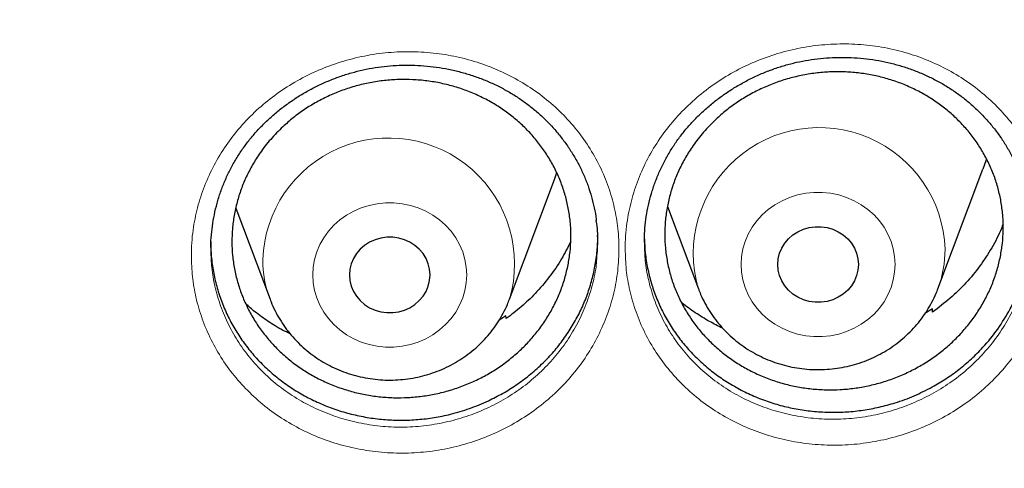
# Model space of a CAD drawing. Header units: millimetres. Extents: x 8 to 778, y 12 to 1829.
# Tile 258 of 334: x 384.12 to 393.88, y 1671.91 to 1676.36. Entities that reach past the tile are written whole.
import ezdxf

# ---------------------------------------------------------------- set-up
doc = ezdxf.new("R2010")
doc.units = ezdxf.units.MM

msp = doc.modelspace()

# ---------------------------------------------------------------- linework, layer by layer
at = {"color": 7, "linetype": 'Continuous', "lineweight": 30}
for p, q in [((389.4223, 1674.7719), (389.4463, 1674.8403)), ((393.2253, 1673.6875), (393.6723, 1674.8758)), ((388.9753, 1673.5837), (389.4223, 1674.7719)), ((386.2591, 1674.4874), (386.5991, 1673.5837)), ((390.5421, 1674.5037), (390.8491, 1673.6875)), ((390.313, 1674.1636), (390.3122, 1674.1521)), ((390.3122, 1674.1521), (390.3133, 1674.133)), ((386.0117, 1674.0988), (386.0108, 1674.0848)), ((386.0108, 1674.0848), (386.012, 1674.0625)), ((393.1711, 1673.4884), (393.0972, 1673.4413)), ((393.1727, 1673.4571), (393.1711, 1673.4884)), ((388.9403, 1673.4184), (388.8708, 1673.3732)), ((388.9425, 1673.3921), (388.9403, 1673.4184))]:
    msp.add_line(p, q, dxfattribs=at)
at = {"color": 7, "linetype": 'Continuous', "lineweight": 30, "flags": 128}
for points in [[(393.7069, 1674.9784), (393.701, 1674.9589), (393.6723, 1674.8758)], [(392.4372, 1673.929), (392.4327, 1673.8731), (392.4194, 1673.8184), (392.3976, 1673.7662), (392.3677, 1673.7176), (392.3304, 1673.6738), (392.2866, 1673.6356), (392.2372, 1673.604), (392.1833, 1673.5797), (392.1262, 1673.5632), (392.0671, 1673.5548), (392.0073, 1673.5548), (391.9482, 1673.5632), (391.8911, 1673.5797), (391.8372, 1673.604), (391.7878, 1673.6356), (391.744, 1673.6738), (391.7067, 1673.7176), (391.6768, 1673.7662), (391.655, 1673.8184), (391.6417, 1673.8731), (391.6372, 1673.929), (391.6417, 1673.985), (391.655, 1674.0396), (391.6768, 1674.0919), (391.7067, 1674.1404), (391.744, 1674.1843), (391.7878, 1674.2224), (391.8372, 1674.254), (391.8911, 1674.2784), (391.9482, 1674.2949), (392.0073, 1674.3033), (392.0671, 1674.3033), (392.1262, 1674.2949), (392.1833, 1674.2784), (392.2372, 1674.254), (392.2866, 1674.2224), (392.3304, 1674.1843), (392.3677, 1674.1404), (392.3976, 1674.0919), (392.4194, 1674.0396), (392.4327, 1673.985), (392.4372, 1673.929)], [(387.3872, 1673.8252), (387.3917, 1673.7693), (387.405, 1673.7146), (387.4268, 1673.6624), (387.4567, 1673.6138), (387.494, 1673.5699), (387.5378, 1673.5318), (387.5872, 1673.5002), (387.6411, 1673.4759), (387.6982, 1673.4593), (387.7573, 1673.451), (387.8171, 1673.451), (387.8762, 1673.4593), (387.9333, 1673.4759), (387.9872, 1673.5002), (388.0366, 1673.5318), (388.0804, 1673.5699), (388.1177, 1673.6138), (388.1476, 1673.6624), (388.1694, 1673.7146), (388.1827, 1673.7693), (388.1872, 1673.8252), (388.1827, 1673.8811), (388.1694, 1673.9358), (388.1476, 1673.988), (388.1177, 1674.0366), (388.0804, 1674.0805), (388.0366, 1674.1186), (387.9872, 1674.1502), (387.9333, 1674.1745), (387.8762, 1674.1911), (387.8171, 1674.1994), (387.7573, 1674.1994), (387.6982, 1674.1911), (387.6411, 1674.1745), (387.5872, 1674.1502), (387.5378, 1674.1186), (387.494, 1674.0805), (387.4567, 1674.0366), (387.4268, 1673.988), (387.405, 1673.9358), (387.3917, 1673.8811), (387.3872, 1673.8252)]]:
    msp.add_lwpolyline(points, dxfattribs=at)
at = {"color": 8, "linetype": 'Continuous', "lineweight": 0, "flags": 128}
for points in [[(392.8009, 1673.929), (392.7964, 1673.8516), (392.783, 1673.775), (392.7609, 1673.7003), (392.7303, 1673.6282), (392.6915, 1673.5597), (392.6451, 1673.4954), (392.5916, 1673.4363), (392.5316, 1673.383), (392.4658, 1673.336), (392.3949, 1673.296), (392.3199, 1673.2635), (392.2415, 1673.2387), (392.1608, 1673.222), (392.0786, 1673.2136), (391.9959, 1673.2136), (391.9137, 1673.222), (391.8329, 1673.2387), (391.7546, 1673.2635), (391.6795, 1673.296), (391.6087, 1673.336), (391.5428, 1673.383), (391.4828, 1673.4363), (391.4293, 1673.4954), (391.3829, 1673.5597), (391.3441, 1673.6282), (391.3135, 1673.7003), (391.2914, 1673.775), (391.278, 1673.8516), (391.2736, 1673.929), (391.278, 1674.0065), (391.2914, 1674.083), (391.3135, 1674.1578), (391.3441, 1674.2299), (391.3829, 1674.2984), (391.4293, 1674.3626), (391.4828, 1674.4217), (391.5428, 1674.4751), (391.6087, 1674.522), (391.6795, 1674.562), (391.7546, 1674.5946), (391.8329, 1674.6194), (391.9137, 1674.636), (391.9959, 1674.6444), (392.0786, 1674.6444), (392.1608, 1674.636), (392.2415, 1674.6194), (392.3199, 1674.5946), (392.3949, 1674.562), (392.4658, 1674.522), (392.5316, 1674.4751), (392.5916, 1674.4217), (392.6451, 1674.3626), (392.6915, 1674.2984), (392.7303, 1674.2299), (392.7609, 1674.1578), (392.783, 1674.083), (392.7964, 1674.0065), (392.8009, 1673.929)], [(387.0236, 1673.8252), (387.028, 1673.7477), (387.0414, 1673.6712), (387.0635, 1673.5964), (387.0941, 1673.5244), (387.1329, 1673.4558), (387.1793, 1673.3916), (387.2328, 1673.3325), (387.2928, 1673.2791), (387.3587, 1673.2322), (387.4295, 1673.1922), (387.5046, 1673.1596), (387.5829, 1673.1349), (387.6637, 1673.1182), (387.7459, 1673.1098), (387.8286, 1673.1098), (387.9108, 1673.1182), (387.9915, 1673.1349), (388.0699, 1673.1596), (388.1449, 1673.1922), (388.2158, 1673.2322), (388.2816, 1673.2791), (388.3416, 1673.3325), (388.3951, 1673.3916), (388.4415, 1673.4558), (388.4803, 1673.5244), (388.5109, 1673.5964), (388.533, 1673.6712), (388.5464, 1673.7477), (388.5509, 1673.8252), (388.5464, 1673.9027), (388.533, 1673.9792), (388.5109, 1674.054), (388.4803, 1674.126), (388.4415, 1674.1946), (388.3951, 1674.2588), (388.3416, 1674.3179), (388.2816, 1674.3712), (388.2158, 1674.4182), (388.1449, 1674.4582), (388.0699, 1674.4908), (387.9915, 1674.5155), (387.9108, 1674.5322), (387.8286, 1674.5406), (387.7459, 1674.5406), (387.6637, 1674.5322), (387.5829, 1674.5155), (387.5046, 1674.4908), (387.4295, 1674.4582), (387.3587, 1674.4182), (387.2928, 1674.3712), (387.2328, 1674.3179), (387.1793, 1674.2588), (387.1329, 1674.1946), (387.0941, 1674.126), (387.0635, 1674.054), (387.0414, 1673.9792), (387.028, 1673.9027), (387.0236, 1673.8252)]]:
    msp.add_lwpolyline(points, dxfattribs=at)
at = {"color": 8, "linetype": 'Continuous', "lineweight": 0}
for centre, radius, start, end in [((392.0483, 1674.0381), 1.2495, 1.96681, 196.21332), ((387.7761, 1673.9343), 1.2495, 343.79184, 178.03298), ((392.1788, 1674.0819), 1.1183, 339.32799, 359.95333), ((387.6456, 1673.9781), 1.1183, 180.04671, 200.68368)]:
    msp.add_arc(centre, radius, start, end, dxfattribs=at)
for points, knots in [([(374.4372, 1706.3241), (373.9406, 1706.3182), (372.9475, 1706.3064), (371.4606, 1706.2107), (369.9795, 1706.0582), (368.5071, 1705.8436), (367.0548, 1705.5704), (365.6252, 1705.2401), (364.2206, 1704.8544), (362.8351, 1704.4122), (361.463, 1703.9113), (360.1073, 1703.3514), (358.7712, 1702.7324), (357.4655, 1702.0589), (356.1925, 1701.3322), (354.9622, 1700.5583), (353.7762, 1699.7398), (352.6359, 1698.8792), (351.5362, 1697.9733), (350.4729, 1697.0178), (349.4488, 1696.0138), (348.4669, 1694.9623), (347.5352, 1693.8712), (346.6556, 1692.7428), (345.8346, 1691.5861), (345.0727, 1690.4041), (344.3702, 1689.1996), (343.7238, 1687.9678), (343.1311, 1686.7033), (342.5945, 1685.408), (342.1162, 1684.084), (341.7005, 1682.7415), (341.3481, 1681.3831), (341.0614, 1680.0197), (340.8397, 1678.6541), (340.6819, 1677.2891), (340.5872, 1675.919), (340.5554, 1674.538), (340.5879, 1673.1486), (340.6862, 1671.7536), (340.8497, 1670.3641), (341.0782, 1668.9826), (341.3694, 1667.6201), (341.7215, 1666.2788), (342.1326, 1664.9611), (342.6039, 1663.6612), (343.1379, 1662.3739), (343.7346, 1661.102), (344.3944, 1659.8485), (345.1123, 1658.6234), (345.8868, 1657.4291), (346.7117, 1656.2749), (347.5841, 1655.1621), (348.5014, 1654.0923), (349.467, 1653.0606), (350.4854, 1652.0629), (351.5556, 1651.1021), (352.6764, 1650.1809), (353.8393, 1649.3068), (355.042, 1648.4816), (356.2749, 1647.7113), (357.5348, 1646.9965), (358.8186, 1646.3374), (360.1316, 1645.7309), (361.4794, 1645.1749), (362.86, 1644.6714), (364.2712, 1644.2228), (365.7022, 1643.8327), (367.15, 1643.5021), (368.6032, 1643.2331), (370.0587, 1643.0251), (371.5137, 1642.8771), (372.9741, 1642.7882), (374.4461, 1642.7584), (375.9269, 1642.7889), (377.4138, 1642.8811), (378.8949, 1643.0345), (380.3673, 1643.2488), (381.8197, 1643.5221), (383.2493, 1643.8525), (384.6538, 1644.2381), (386.0393, 1644.6803), (387.4114, 1645.1813), (388.7671, 1645.7412), (390.1032, 1646.3601), (391.409, 1647.0336), (392.6819, 1647.7603), (393.9122, 1648.5342), (395.0982, 1649.3527), (396.2386, 1650.2133), (397.3382, 1651.1193), (398.4016, 1652.0747), (399.4257, 1653.0787), (400.4076, 1654.1303), (401.3392, 1655.2213), (402.2189, 1656.3497), (403.0399, 1657.5064), (403.8017, 1658.6885), (404.5043, 1659.8929), (405.1507, 1661.1248), (405.7434, 1662.3892), (406.28, 1663.6845), (406.7582, 1665.0086), (407.1739, 1666.3511), (407.5263, 1667.7094), (407.813, 1669.0728), (408.0348, 1670.4384), (408.1925, 1671.8034), (408.2873, 1673.1736), (408.3191, 1674.5546), (408.2865, 1675.9439), (408.1883, 1677.3389), (408.0247, 1678.7284), (407.7963, 1680.1099), (407.505, 1681.4725), (407.1529, 1682.8137), (406.7418, 1684.1315), (406.2705, 1685.4313), (405.7366, 1686.7187), (405.1398, 1687.9906), (404.48, 1689.2441), (403.7622, 1690.4691), (402.9876, 1691.6634), (402.1627, 1692.8177), (401.2903, 1693.9304), (400.3731, 1695.0003), (399.4074, 1696.032), (398.389, 1697.0296), (397.3189, 1697.9904), (396.198, 1698.9116), (395.0351, 1699.7857), (393.8324, 1700.611), (392.5995, 1701.3812), (391.3396, 1702.096), (390.0558, 1702.7551), (388.7428, 1703.3616), (387.395, 1703.9176), (386.0144, 1704.4211), (384.6032, 1704.8698), (383.1723, 1705.2598), (381.7244, 1705.5904), (380.2712, 1705.8593), (378.8157, 1706.0676), (377.3607, 1706.2147), (375.9003, 1706.307), (374.9249, 1706.3184), (374.4372, 1706.3241)], [0, 0, 0, 0, 0.007, 0.014, 0.021, 0.028, 0.035, 0.041875, 0.04875, 0.055625, 0.0625, 0.0695, 0.0765, 0.0835, 0.0905, 0.0975, 0.104375, 0.11125, 0.118125, 0.125, 0.132, 0.139, 0.146, 0.153, 0.16, 0.166875, 0.17375, 0.180625, 0.1875, 0.1945, 0.2015, 0.2085, 0.2155, 0.2225, 0.229375, 0.23625, 0.243125, 0.25, 0.257, 0.264, 0.271, 0.278, 0.285, 0.291875, 0.29875, 0.305625, 0.3125, 0.3195, 0.3265, 0.3335, 0.3405, 0.3475, 0.354375, 0.36125, 0.368125, 0.375, 0.382, 0.389, 0.396, 0.403, 0.41, 0.416875, 0.42375, 0.430625, 0.4375, 0.4445, 0.4515, 0.4585, 0.4655, 0.4725, 0.479375, 0.48625, 0.493125, 0.5, 0.507, 0.514, 0.521, 0.528, 0.535, 0.541875, 0.54875, 0.555625, 0.5625, 0.5695, 0.5765, 0.5835, 0.5905, 0.5975, 0.604375, 0.61125, 0.618125, 0.625, 0.632, 0.639, 0.646, 0.653, 0.66, 0.666875, 0.67375, 0.680625, 0.6875, 0.6945, 0.7015, 0.7085, 0.7155, 0.7225, 0.729375, 0.73625, 0.743125, 0.75, 0.757, 0.764, 0.771, 0.778, 0.785, 0.791875, 0.79875, 0.805625, 0.8125, 0.8195, 0.8265, 0.8335, 0.8405, 0.8475, 0.854375, 0.86125, 0.868125, 0.875, 0.882, 0.889, 0.896, 0.903, 0.91, 0.916875, 0.92375, 0.930625, 0.9375, 0.9445, 0.9515, 0.9585, 0.9655, 0.9725, 0.979375, 0.98625, 0.993125, 1, 1, 1, 1]), ([(390.1227, 1674.0831), (390.1235, 1674.1259), (390.1253, 1674.2117), (390.1423, 1674.3714), (390.1799, 1674.5611), (390.2498, 1674.7765), (390.3444, 1674.9838), (390.4636, 1675.18), (390.6047, 1675.363), (390.7664, 1675.5309), (390.9471, 1675.6808), (391.1442, 1675.8113), (391.3549, 1675.9207), (391.5769, 1676.0068), (391.8069, 1676.0697), (392.0426, 1676.1083), (392.2811, 1676.1213), (392.5193, 1676.1094), (392.7542, 1676.0728), (392.9828, 1676.0109), (393.2021, 1675.9251), (393.4091, 1675.8169), (393.6008, 1675.687), (393.7752, 1675.5378), (393.9305, 1675.3709), (394.0641, 1675.1879), (394.175, 1674.9916), (394.2599, 1674.7887), (394.3189, 1674.5823), (394.3545, 1674.3709), (394.3652, 1674.1519), (394.3496, 1673.9283), (394.3078, 1673.707), (394.2393, 1673.491), (394.1457, 1673.2829), (394.0285, 1673.0852), (393.8881, 1672.9008), (393.727, 1672.7319), (393.5475, 1672.5805), (393.3513, 1672.449), (393.1415, 1672.3386), (392.9204, 1672.2504), (392.6904, 1672.1864), (392.4548, 1672.1467), (392.2164, 1672.1315), (391.9782, 1672.1422), (391.7432, 1672.1777), (391.5145, 1672.2375), (391.2952, 1672.3218), (391.0877, 1672.4287), (390.8947, 1672.5567), (390.719, 1672.7052), (390.5625, 1672.8714), (390.4268, 1673.0532), (390.3148, 1673.2491), (390.2268, 1673.4558), (390.1659, 1673.6658), (390.1292, 1673.8757), (390.1249, 1674.0139), (390.1227, 1674.0831)], [0, 0, 0, 0, 0.010281, 0.020562, 0.038404, 0.056304, 0.074147, 0.091985, 0.109879, 0.127718, 0.1456, 0.16354, 0.181422, 0.199272, 0.217178, 0.235027, 0.252924, 0.270877, 0.288774, 0.306718, 0.324719, 0.342663, 0.360529, 0.378451, 0.396317, 0.414196, 0.432132, 0.45001, 0.466805, 0.4836, 0.501441, 0.51934, 0.537182, 0.555053, 0.572982, 0.590856, 0.608745, 0.626693, 0.644584, 0.66244, 0.680353, 0.698208, 0.716081, 0.734011, 0.751885, 0.769783, 0.787739, 0.805637, 0.823529, 0.841478, 0.85937, 0.87726, 0.895208, 0.913099, 0.930987, 0.948932, 0.966822, 0.983411, 1, 1, 1, 1]), ([(385.8184, 1674.0158), (385.8193, 1674.0586), (385.821, 1674.1442), (385.8381, 1674.3037), (385.8757, 1674.4931), (385.9455, 1674.7081), (386.0402, 1674.9153), (386.1595, 1675.1113), (386.3011, 1675.2943), (386.4632, 1675.4616), (386.6443, 1675.6105), (386.8412, 1675.7399), (387.052, 1675.8483), (387.2744, 1675.9334), (387.5051, 1675.9951), (387.7414, 1676.0326), (387.9805, 1676.0444), (388.2192, 1676.031), (388.4544, 1675.993), (388.683, 1675.9298), (388.9021, 1675.8429), (389.1091, 1675.7337), (389.3007, 1675.6028), (389.4751, 1675.4527), (389.6305, 1675.285), (389.7641, 1675.1013), (389.875, 1674.9044), (389.96, 1674.7008), (390.019, 1674.4937), (390.0547, 1674.2819), (390.0653, 1674.0627), (390.0496, 1673.8392), (390.0077, 1673.6182), (389.9391, 1673.4027), (389.8455, 1673.1953), (389.7283, 1672.9982), (389.5879, 1672.8145), (389.4267, 1672.6462), (389.247, 1672.4956), (389.0507, 1672.3652), (388.8408, 1672.2557), (388.6194, 1672.1685), (388.389, 1672.1055), (388.1527, 1672.0668), (387.9138, 1672.0528), (387.6753, 1672.0647), (387.4402, 1672.1015), (387.2113, 1672.1625), (386.9919, 1672.248), (386.7843, 1672.3559), (386.5911, 1672.485), (386.4152, 1672.6344), (386.2585, 1672.8015), (386.1228, 1672.9842), (386.0108, 1673.1805), (385.9228, 1673.3875), (385.8619, 1673.5978), (385.8251, 1673.808), (385.8206, 1673.9465), (385.8184, 1674.0158)], [0, 0, 0, 0, 0.010259, 0.020518, 0.038352, 0.056243, 0.074077, 0.091965, 0.10991, 0.127798, 0.145651, 0.16356, 0.181413, 0.199294, 0.217232, 0.235113, 0.25303, 0.271005, 0.288923, 0.306835, 0.324806, 0.342719, 0.360575, 0.378488, 0.396344, 0.414218, 0.432149, 0.450023, 0.466851, 0.483679, 0.501511, 0.5194, 0.537233, 0.555081, 0.572987, 0.590836, 0.608728, 0.626677, 0.644569, 0.662415, 0.680316, 0.698161, 0.716067, 0.73403, 0.751937, 0.769825, 0.78777, 0.805658, 0.823545, 0.841489, 0.859376, 0.877272, 0.895226, 0.913122, 0.930986, 0.948906, 0.966771, 0.983386, 1, 1, 1, 1]), ([(390.3133, 1674.133), (390.3151, 1674.0769), (390.319, 1673.9582), (390.3514, 1673.7747), (390.4064, 1673.5847), (390.4861, 1673.3976), (390.5876, 1673.2206), (390.7104, 1673.0562), (390.852, 1672.9062), (391.0109, 1672.7722), (391.1856, 1672.6567), (391.3733, 1672.5604), (391.5718, 1672.4845), (391.7788, 1672.4308), (391.9914, 1672.3992), (392.2069, 1672.39), (392.4226, 1672.4041), (392.6358, 1672.4406), (392.8439, 1672.4989), (393.044, 1672.5792), (393.2339, 1672.6795), (393.4114, 1672.7988), (393.5738, 1672.9362), (393.7196, 1673.0893), (393.8467, 1673.2564), (393.9526, 1673.4356), (394.038, 1673.6241), (394.0978, 1673.8199), (394.129, 1673.9554), (394.1337, 1674.025), (394.1339, 1674.0273)], [0, 0, 0, 0, 0.031049, 0.065615, 0.102933, 0.140368, 0.177681, 0.21498, 0.252397, 0.289695, 0.327004, 0.364433, 0.401741, 0.439064, 0.476505, 0.513826, 0.551098, 0.588487, 0.625757, 0.662988, 0.700337, 0.737567, 0.77487, 0.812291, 0.849589, 0.886864, 0.924255, 0.961525, 0.99873, 1, 1, 1, 1]), ([(386.012, 1674.0625), (386.0139, 1674.0073), (386.0178, 1673.8895), (386.0503, 1673.7066), (386.1054, 1673.5163), (386.1851, 1673.3289), (386.2866, 1673.1513), (386.4094, 1672.9863), (386.5511, 1672.8354), (386.7102, 1672.7005), (386.885, 1672.584), (387.0729, 1672.4866), (387.2715, 1672.4096), (387.4786, 1672.3547), (387.6914, 1672.3218), (387.9072, 1672.3113), (388.1234, 1672.3243), (388.3373, 1672.3597), (388.5458, 1672.417), (388.7462, 1672.4963), (388.9362, 1672.5957), (389.1139, 1672.7141), (389.2765, 1672.8506), (389.4223, 1673.0032), (389.5494, 1673.1696), (389.6554, 1673.3481), (389.7407, 1673.536), (389.8006, 1673.7313), (389.8319, 1673.8669), (389.8367, 1673.9368), (389.8368, 1673.9395)], [0, 0, 0, 0, 0.030512, 0.065156, 0.102464, 0.13989, 0.177195, 0.214495, 0.251914, 0.289213, 0.326534, 0.363973, 0.401293, 0.438613, 0.476052, 0.513371, 0.550729, 0.588206, 0.625563, 0.662797, 0.70015, 0.737385, 0.774707, 0.812147, 0.849468, 0.886711, 0.924071, 0.961311, 0.99851, 1, 1, 1, 1])]:
    msp.add_open_spline(points, degree=3, knots=knots, dxfattribs=at)
at = {"color": 7, "linetype": 'Continuous', "lineweight": 30}
for points, knots in [([(339.5859, 1677.2304), (339.5836, 1677.1956), (339.5788, 1677.125), (339.5727, 1677.0081), (339.5658, 1676.8831), (339.5579, 1676.7517), (339.5498, 1676.6108), (339.5418, 1676.4596), (339.5333, 1676.2809), (339.5247, 1676.0723), (339.5167, 1675.8315), (339.5093, 1675.5424), (339.5041, 1675.2007), (339.5031, 1674.802), (339.5077, 1674.3744), (339.5201, 1673.8864), (339.5431, 1673.3443), (339.579, 1672.7586), (339.6264, 1672.1709), (339.6848, 1671.5855), (339.7541, 1671.0025), (339.8481, 1670.3217), (339.9742, 1669.545), (340.1409, 1668.6748), (340.2932, 1667.9859), (340.4166, 1667.4752), (340.5016, 1667.1398), (340.5889, 1666.8105), (340.676, 1666.4958), (340.7599, 1666.2041), (340.8388, 1665.939), (340.912, 1665.7002), (340.979, 1665.4876), (341.0391, 1665.3011), (341.0919, 1665.1405), (341.1369, 1665.0057), (341.172, 1664.9019), (341.1993, 1664.8221), (341.2229, 1664.7536), (341.2492, 1664.678), (341.2804, 1664.5887), (341.3172, 1664.4849), (341.3634, 1664.3556), (341.4205, 1664.1986), (341.4898, 1664.0114), (341.5689, 1663.8022), (341.6582, 1663.571), (341.7583, 1663.3182), (341.8678, 1663.049), (341.9836, 1662.7717), (342.1454, 1662.3945), (342.3553, 1661.9244), (342.6181, 1661.3658), (342.9175, 1660.76), (343.2562, 1660.1111), (343.6371, 1659.4234), (344.0288, 1658.7547), (344.4699, 1658.041), (344.9682, 1657.2809), (345.5301, 1656.4771), (346.1168, 1655.6887), (346.6534, 1655.0106), (347.1343, 1654.4323), (347.5564, 1653.9439), (348.0014, 1653.4489), (348.4702, 1652.9482), (348.929, 1652.4781), (349.3743, 1652.0389), (349.8027, 1651.631), (350.2479, 1651.222), (350.7095, 1650.813), (351.1239, 1650.4591), (351.4782, 1650.1656), (351.7603, 1649.9371), (352.0239, 1649.728), (352.2685, 1649.5376), (352.4936, 1649.3654), (352.7057, 1649.2059), (352.9027, 1649.0599), (353.0824, 1648.9287), (353.2185, 1648.8305), (353.314, 1648.7622), (353.3725, 1648.7206), (353.4223, 1648.6853), (353.4786, 1648.6455), (353.5541, 1648.5924), (353.6543, 1648.5224), (353.7768, 1648.4375), (353.9218, 1648.338), (354.0897, 1648.2241), (354.3688, 1648.0373), (354.7571, 1647.7838), (355.2531, 1647.4715), (355.763, 1647.1622), (356.2865, 1646.8566), (356.8238, 1646.5553), (357.4084, 1646.2406), (358.0429, 1645.9146), (358.729, 1645.5803), (359.4281, 1645.2582), (360.1693, 1644.9357), (360.9463, 1644.6188), (361.7577, 1644.3108), (362.565, 1644.0262), (363.3673, 1643.7645), (364.1592, 1643.5261), (364.9399, 1643.3099), (365.7097, 1643.1147), (366.4766, 1642.9376), (367.3205, 1642.7614), (368.2456, 1642.5916), (369.2527, 1642.4351), (370.2642, 1642.3062), (371.2793, 1642.205), (372.297, 1642.1318), (373.3165, 1642.0866), (374.3371, 1642.0696), (375.3577, 1642.081), (376.3775, 1642.1207), (377.3957, 1642.1885), (378.4113, 1642.2842), (379.4242, 1642.4077), (380.435, 1642.5592), (381.4378, 1642.7379), (382.4326, 1642.9434), (383.4187, 1643.1753), (384.4017, 1643.4353), (385.3104, 1643.7027), (386.1468, 1643.9718), (386.9158, 1644.2383), (387.6902, 1644.5265), (388.4766, 1644.8402), (389.2742, 1645.1807), (390.0821, 1645.5493), (390.8944, 1645.9448), (391.7101, 1646.368), (392.3714, 1646.7332), (392.8743, 1647.0234), (393.2126, 1647.2238), (393.5299, 1647.4164), (393.8253, 1647.5998), (394.0978, 1647.7726), (394.3478, 1647.9343), (394.5761, 1648.0845), (394.7845, 1648.2239), (394.9683, 1648.3487), (395.129, 1648.4591), (395.267, 1648.555), (395.3863, 1648.6387), (395.4817, 1648.7062), (395.5637, 1648.7645), (395.645, 1648.8227), (395.7417, 1648.8924), (395.8558, 1648.9752), (395.9872, 1649.0715), (396.1361, 1649.1817), (396.2989, 1649.3036), (396.4713, 1649.4345), (396.6494, 1649.5714), (396.8317, 1649.7134), (397.089, 1649.9168), (397.425, 1650.1884), (397.842, 1650.5361), (398.2741, 1650.9087), (398.7203, 1651.3069), (399.1794, 1651.7319), (399.6023, 1652.1386), (399.9872, 1652.5214), (400.327, 1652.8694), (400.6577, 1653.2181), (400.9727, 1653.5598), (401.2708, 1653.8923), (401.5683, 1654.2328), (401.8633, 1654.5798), (402.1539, 1654.9317), (402.4242, 1655.268), (402.6763, 1655.5898), (402.9107, 1655.8966), (403.1277, 1656.1875), (403.3265, 1656.4598), (403.5136, 1656.7214), (403.6997, 1656.987), (403.8947, 1657.2714), (404.1024, 1657.5814), (404.3217, 1657.9173), (404.5517, 1658.2795), (404.7916, 1658.6688), (405.0401, 1659.0857), (405.2766, 1659.4965), (405.4997, 1659.8975), (405.7086, 1660.2851), (405.9178, 1660.6866), (406.1211, 1661.0908), (406.3199, 1661.5004), (406.5101, 1661.9069), (406.6909, 1662.3085), (406.8561, 1662.6889), (407.0064, 1663.0477), (407.1429, 1663.3845), (407.2662, 1663.699), (407.3771, 1663.9908), (407.4624, 1664.2217), (407.5245, 1664.3933), (407.5651, 1664.507), (407.5988, 1664.6025), (407.6257, 1664.6794), (407.6471, 1664.7409), (407.6684, 1664.8027), (407.6945, 1664.8788), (407.7289, 1664.9801), (407.7707, 1665.1049), (407.8278, 1665.2777), (407.8986, 1665.497), (407.9811, 1665.7602), (408.0661, 1666.0401), (408.1529, 1666.3361), (408.2448, 1666.6615), (408.341, 1667.0175), (408.4408, 1667.4059), (408.5402, 1667.8148), (408.6384, 1668.2443), (408.7345, 1668.6947), (408.8278, 1669.1659), (408.9168, 1669.6563), (409.0116, 1670.231), (409.1047, 1670.8759), (409.1896, 1671.5786), (409.2564, 1672.2588), (409.3066, 1672.9162), (409.3416, 1673.5504), (409.3629, 1674.161), (409.3708, 1674.6768), (409.3708, 1675.1023), (409.367, 1675.4428), (409.3597, 1675.7696), (409.3498, 1676.078), (409.3384, 1676.361), (409.3263, 1676.6159), (409.3139, 1676.8434), (409.3017, 1677.045), (409.2927, 1677.1717), (409.2885, 1677.2304)], [0, 0, 0, 0, 0.000951, 0.00193, 0.003036, 0.004253, 0.00557, 0.006974, 0.008466, 0.010552, 0.012788, 0.015174, 0.018604, 0.022304, 0.026272, 0.03051, 0.035893, 0.041374, 0.046842, 0.052297, 0.05774, 0.063171, 0.071403, 0.079606, 0.08778, 0.090983, 0.094182, 0.097376, 0.100428, 0.103231, 0.105785, 0.10809, 0.110147, 0.111955, 0.113514, 0.114824, 0.115886, 0.116546, 0.117156, 0.117891, 0.118757, 0.119771, 0.120935, 0.122551, 0.124388, 0.126447, 0.128728, 0.13123, 0.133951, 0.136743, 0.139515, 0.145262, 0.150923, 0.1565, 0.163835, 0.171017, 0.178053, 0.185051, 0.193962, 0.202877, 0.211797, 0.220722, 0.226386, 0.232222, 0.238234, 0.244421, 0.250785, 0.255992, 0.261311, 0.266742, 0.272285, 0.27791, 0.281398, 0.284647, 0.287656, 0.290428, 0.29296, 0.295254, 0.297539, 0.299525, 0.301212, 0.302031, 0.302668, 0.303134, 0.303663, 0.304513, 0.305603, 0.306932, 0.308499, 0.310306, 0.312352, 0.317473, 0.322688, 0.327986, 0.333366, 0.338829, 0.344373, 0.351014, 0.357768, 0.364616, 0.371408, 0.379162, 0.386804, 0.394332, 0.401748, 0.409052, 0.416116, 0.423071, 0.429942, 0.436807, 0.445722, 0.454637, 0.463552, 0.472466, 0.481381, 0.490295, 0.49921, 0.508124, 0.517039, 0.525953, 0.534868, 0.543782, 0.552714, 0.561687, 0.570523, 0.5794, 0.588318, 0.597277, 0.604345, 0.611477, 0.618749, 0.626162, 0.633856, 0.641697, 0.649684, 0.657818, 0.6661, 0.66977, 0.673275, 0.676573, 0.679664, 0.682548, 0.68518, 0.687613, 0.689846, 0.691879, 0.693552, 0.69506, 0.696371, 0.697452, 0.698185, 0.699064, 0.700127, 0.701375, 0.702837, 0.704492, 0.706336, 0.708286, 0.710294, 0.712359, 0.714483, 0.719094, 0.723957, 0.729073, 0.73444, 0.74006, 0.745932, 0.750271, 0.754723, 0.75908, 0.763275, 0.767308, 0.77118, 0.775537, 0.779669, 0.783578, 0.787262, 0.79079, 0.794084, 0.797145, 0.799974, 0.80285, 0.805987, 0.809384, 0.813035, 0.816945, 0.821115, 0.825545, 0.830235, 0.834102, 0.838129, 0.842317, 0.846532, 0.850561, 0.854837, 0.85888, 0.862688, 0.866263, 0.869604, 0.872711, 0.875584, 0.878223, 0.879511, 0.880626, 0.881559, 0.88231, 0.882879, 0.883358, 0.884118, 0.885104, 0.886317, 0.887757, 0.890141, 0.892693, 0.895393, 0.898242, 0.901239, 0.90476, 0.908466, 0.912358, 0.916434, 0.920696, 0.925143, 0.929775, 0.934543, 0.941328, 0.94789, 0.954228, 0.960343, 0.966236, 0.971905, 0.977351, 0.980594, 0.983753, 0.986827, 0.989704, 0.992312, 0.994612, 0.996657, 0.99845, 1, 1, 1, 1]), ([(390.3134, 1674.1633), (390.3133, 1674.1676), (390.3124, 1674.2098), (390.3182, 1674.2906), (390.3313, 1674.4051), (390.3529, 1674.5191), (390.382, 1674.632), (390.4187, 1674.7431), (390.4626, 1674.8517), (390.5137, 1674.9571), (390.5715, 1675.0587), (390.6356, 1675.156), (390.706, 1675.2487), (390.7826, 1675.3371), (390.8655, 1675.4215), (390.9546, 1675.5019), (391.0496, 1675.5775), (391.1499, 1675.648), (391.2548, 1675.7128), (391.3637, 1675.7713), (391.4757, 1675.8232), (391.59, 1675.868), (391.7061, 1675.9057), (391.8231, 1675.9359), (391.9412, 1675.9588), (392.0607, 1675.9746), (392.1816, 1675.9834), (392.3037, 1675.9851), (392.4263, 1675.9795), (392.5486, 1675.9667), (392.6699, 1675.9466), (392.7894, 1675.9194), (392.9064, 1675.8852), (393.0203, 1675.8442), (393.1303, 1675.7966), (393.236, 1675.7428), (393.3368, 1675.683), (393.4331, 1675.6172), (393.5248, 1675.5455), (393.6118, 1675.468), (393.6937, 1675.3849), (393.77, 1675.2967), (393.8402, 1675.2038), (393.904, 1675.1066), (393.961, 1675.0057), (394.0108, 1674.9017), (394.053, 1674.7951), (394.0878, 1674.6865), (394.114, 1674.5763), (394.129, 1674.4981), (394.133, 1674.4566), (394.1334, 1674.4524)], [0, 0, 0, 0, 0.002366, 0.023644, 0.045025, 0.066476, 0.087957, 0.109413, 0.130801, 0.152081, 0.173221, 0.194185, 0.214935, 0.235648, 0.256597, 0.277751, 0.299068, 0.320495, 0.341975, 0.363436, 0.384806, 0.40603, 0.42706, 0.447859, 0.46846, 0.489142, 0.510037, 0.531099, 0.552297, 0.573594, 0.594948, 0.616313, 0.637638, 0.658885, 0.680027, 0.701045, 0.721928, 0.742722, 0.763675, 0.784764, 0.805973, 0.827281, 0.84866, 0.870079, 0.891503, 0.912895, 0.934227, 0.95548, 0.976634, 0.99763, 1, 1, 1, 1]), ([(386.0121, 1674.0985), (386.0121, 1674.1018), (386.0113, 1674.1433), (386.0171, 1674.2231), (386.0301, 1674.3376), (386.0517, 1674.4517), (386.0808, 1674.5646), (386.1175, 1674.6755), (386.1615, 1674.7839), (386.2126, 1674.8891), (386.2704, 1674.9905), (386.3346, 1675.0875), (386.405, 1675.1798), (386.4816, 1675.2678), (386.5646, 1675.3518), (386.6538, 1675.4317), (386.7489, 1675.5069), (386.8492, 1675.5768), (386.9542, 1675.6411), (387.0631, 1675.699), (387.1752, 1675.7503), (387.2897, 1675.7946), (387.4058, 1675.8316), (387.5229, 1675.8612), (387.6411, 1675.8835), (387.7606, 1675.8987), (387.8817, 1675.9068), (388.004, 1675.9079), (388.1267, 1675.9016), (388.2491, 1675.8882), (388.3706, 1675.8675), (388.4902, 1675.8396), (388.6074, 1675.8048), (388.7214, 1675.7632), (388.8315, 1675.7151), (388.9373, 1675.6607), (389.0384, 1675.6004), (389.1347, 1675.5341), (389.2265, 1675.4619), (389.3137, 1675.3839), (389.3957, 1675.3004), (389.4721, 1675.2118), (389.5424, 1675.1185), (389.6063, 1675.0211), (389.6633, 1674.9199), (389.7132, 1674.8157), (389.7555, 1674.7089), (389.7904, 1674.6002), (389.8167, 1674.4899), (389.8317, 1674.4111), (389.8358, 1674.3691), (389.8363, 1674.3644)], [0, 0, 0, 0, 0.001853, 0.023157, 0.044565, 0.066041, 0.087545, 0.109024, 0.130431, 0.151729, 0.172884, 0.193862, 0.214621, 0.235342, 0.256302, 0.277466, 0.298793, 0.320229, 0.341718, 0.363185, 0.38456, 0.405787, 0.426817, 0.447615, 0.468215, 0.488904, 0.509808, 0.530879, 0.552084, 0.573387, 0.594746, 0.616115, 0.637443, 0.658693, 0.679838, 0.700857, 0.721739, 0.742532, 0.763481, 0.784566, 0.805771, 0.827073, 0.848444, 0.869855, 0.891269, 0.912649, 0.933968, 0.955206, 0.976347, 0.997357, 1, 1, 1, 1]), ([(391.0218, 1675.3676), (391.0557, 1675.398), (391.1239, 1675.4589), (391.2366, 1675.5408), (391.357, 1675.6151), (391.4834, 1675.6793), (391.6141, 1675.7331), (391.7483, 1675.7764), (391.887, 1675.8093), (392.0277, 1675.8311), (392.1691, 1675.8415), (392.31, 1675.8409), (392.4515, 1675.8291), (392.5908, 1675.806), (392.7266, 1675.772), (392.8583, 1675.7277), (392.9869, 1675.6723), (393.1096, 1675.6067), (393.225, 1675.532), (393.3327, 1675.4488), (393.4334, 1675.3562), (393.525, 1675.2559), (393.6067, 1675.149), (393.6782, 1675.0364), (393.7398, 1674.917), (393.7902, 1674.7932), (393.8291, 1674.6661), (393.8563, 1674.5368), (393.872, 1674.4042), (393.8755, 1674.2709), (393.8671, 1674.138), (393.8471, 1674.0066), (393.8151, 1673.8756), (393.7715, 1673.7477), (393.7168, 1673.624), (393.6518, 1673.5053), (393.5757, 1673.3907), (393.4898, 1673.2827), (393.395, 1673.182), (393.2923, 1673.0894), (393.1807, 1673.0041), (393.0622, 1672.9281), (392.9379, 1672.8618), (392.8091, 1672.8057), (392.6745, 1672.7593), (392.5367, 1672.7238), (392.397, 1672.6995), (392.2565, 1672.6861), (392.114, 1672.6839), (391.9727, 1672.6931), (391.8335, 1672.7133), (391.6973, 1672.7443), (391.5629, 1672.7866), (391.4333, 1672.8395), (391.3099, 1672.9022), (391.1932, 1672.9742), (391.0825, 1673.0561), (390.98, 1673.1465), (390.8865, 1673.2446), (390.8027, 1673.3493), (390.7279, 1673.4616), (390.6638, 1673.5795), (390.6109, 1673.7017), (390.5693, 1673.8273), (390.5388, 1673.9574), (390.5203, 1674.0893), (390.5138, 1674.222), (390.5191, 1674.3544), (390.5364, 1674.4875), (390.5656, 1674.6187), (390.6062, 1674.7469), (390.6578, 1674.871), (390.7208, 1674.9922), (390.8007, 1675.1175), (390.899, 1675.2453), (390.9807, 1675.3267), (391.0218, 1675.3676)], [0, 0, 0, 0, 0.013189, 0.02647, 0.040039, 0.053709, 0.066945, 0.080275, 0.093747, 0.107416, 0.120657, 0.133989, 0.147465, 0.161138, 0.174331, 0.187616, 0.20119, 0.214864, 0.228103, 0.241434, 0.254909, 0.268581, 0.281815, 0.295142, 0.308612, 0.322278, 0.335507, 0.348829, 0.362294, 0.375955, 0.389181, 0.4025, 0.415961, 0.429619, 0.442845, 0.456164, 0.469626, 0.483283, 0.496513, 0.509835, 0.5233, 0.536961, 0.550195, 0.563522, 0.576993, 0.590659, 0.603898, 0.61723, 0.630705, 0.644376, 0.65757, 0.670855, 0.684429, 0.698103, 0.711342, 0.724675, 0.738151, 0.751824, 0.765059, 0.778388, 0.79186, 0.805528, 0.818758, 0.832081, 0.845548, 0.859211, 0.872437, 0.885757, 0.899219, 0.912878, 0.926103, 0.939421, 0.952883, 0.96654, 0.983177, 1, 1, 1, 1]), ([(386.726, 1675.2953), (386.76, 1675.3256), (386.8282, 1675.3863), (386.9409, 1675.4679), (387.0613, 1675.5418), (387.1879, 1675.6056), (387.3187, 1675.659), (387.453, 1675.7018), (387.5919, 1675.7343), (387.7328, 1675.7555), (387.8743, 1675.7655), (388.0154, 1675.7644), (388.1572, 1675.752), (388.2967, 1675.7284), (388.4327, 1675.694), (388.5647, 1675.6491), (388.6936, 1675.5932), (388.8166, 1675.5272), (388.9323, 1675.452), (389.0402, 1675.3684), (389.1413, 1675.2753), (389.2331, 1675.1747), (389.3152, 1675.0674), (389.3869, 1674.9544), (389.4489, 1674.8347), (389.4995, 1674.7107), (389.5387, 1674.5833), (389.5662, 1674.4539), (389.5821, 1674.3211), (389.5859, 1674.1876), (389.5777, 1674.0546), (389.5578, 1673.9232), (389.526, 1673.7922), (389.4825, 1673.6644), (389.4279, 1673.5407), (389.363, 1673.4221), (389.287, 1673.3077), (389.2011, 1673.1999), (389.1063, 1673.0995), (389.0036, 1673.0071), (388.8919, 1672.9222), (388.7734, 1672.8465), (388.6491, 1672.7806), (388.5201, 1672.7249), (388.3854, 1672.6789), (388.2474, 1672.644), (388.1075, 1672.6201), (387.9669, 1672.6072), (387.8242, 1672.6055), (387.6826, 1672.6152), (387.5433, 1672.636), (387.4067, 1672.6675), (387.2721, 1672.7102), (387.1422, 1672.7636), (387.0185, 1672.8268), (386.9016, 1672.8992), (386.7905, 1672.9816), (386.6878, 1673.0725), (386.594, 1673.1709), (386.5099, 1673.276), (386.4348, 1673.3887), (386.3704, 1673.5068), (386.3172, 1673.6294), (386.2753, 1673.7552), (386.2445, 1673.8855), (386.2258, 1674.0176), (386.2191, 1674.1505), (386.2242, 1674.2829), (386.2413, 1674.4161), (386.2703, 1674.5473), (386.3108, 1674.6754), (386.3622, 1674.7995), (386.4251, 1674.9206), (386.505, 1675.0458), (386.6032, 1675.1734), (386.685, 1675.2545), (386.726, 1675.2953)], [0, 0, 0, 0, 0.0131883, 0.0264682, 0.0400369, 0.0537055, 0.0669416, 0.0802702, 0.0937422, 0.1074104, 0.1206491, 0.1339804, 0.147455, 0.1611261, 0.1743178, 0.1876011, 0.2011734, 0.2148455, 0.2280832, 0.2414135, 0.2548872, 0.2685576, 0.2817915, 0.2951181, 0.3085881, 0.3222546, 0.3354845, 0.3488071, 0.362273, 0.3759353, 0.3891627, 0.4024827, 0.415946, 0.4296056, 0.4428332, 0.4561532, 0.4696165, 0.483276, 0.4965062, 0.5098289, 0.5232949, 0.536957, 0.5501913, 0.563518, 0.5769881, 0.5906544, 0.6038923, 0.6172227, 0.6306965, 0.6443667, 0.6575585, 0.6708418, 0.684414, 0.6980861, 0.7113247, 0.7246558, 0.7381304, 0.7518016, 0.7650368, 0.7783647, 0.791836, 0.8055038, 0.8187349, 0.8320586, 0.8455257, 0.8591892, 0.8724173, 0.8857378, 0.8992016, 0.9128618, 0.926089, 0.9394088, 0.9528718, 0.966531, 0.9831728, 1, 1, 1, 1]), ([(389.8368, 1673.9395), (389.8426, 1674.0042), (389.8544, 1674.136), (389.8505, 1674.2797), (389.8371, 1674.3566), (389.8352, 1674.3673)], [0, 0, 0, 0, 0.453429, 0.924205, 1, 1, 1, 1]), ([(393.8719, 1674.3304), (393.8666, 1674.3155), (393.8377, 1674.234), (393.7617, 1674.0934), (393.6452, 1673.9117), (393.5062, 1673.7437), (393.3497, 1673.5895), (393.2317, 1673.5013), (393.1727, 1673.4571)], [0, 0, 0, 0, 0.042568, 0.23374, 0.425523, 0.616695, 0.808348, 1, 1, 1, 1]), ([(388.7656, 1672.5765), (388.8131, 1672.6001), (388.9083, 1672.6475), (389.0439, 1672.7332), (389.1736, 1672.8294), (389.2938, 1672.9354), (389.4031, 1673.0495), (389.5016, 1673.1712), (389.59, 1673.3016), (389.6663, 1673.4382), (389.7298, 1673.5791), (389.7801, 1673.7236), (389.8181, 1673.8729), (389.8414, 1674.024), (389.8516, 1674.1392), (389.8498, 1674.2026), (389.8494, 1674.2162)], [0, 0, 0, 0, 0.074377, 0.149281, 0.225824, 0.302927, 0.377019, 0.45164, 0.527895, 0.604704, 0.67889, 0.753603, 0.829124, 0.905746, 0.979751, 1, 1, 1, 1]), ([(393.1701, 1672.7135), (393.2158, 1672.74), (393.3076, 1672.7932), (393.4371, 1672.887), (393.56, 1672.991), (393.6914, 1673.1226), (393.8238, 1673.2867), (393.9333, 1673.4646), (394.0114, 1673.6284), (394.0655, 1673.7729), (394.1063, 1673.92), (394.1336, 1674.0711), (394.1472, 1674.1996), (394.1464, 1674.2775), (394.1461, 1674.3038)], [0, 0, 0, 0, 0.078663, 0.157881, 0.238827, 0.320365, 0.438478, 0.558511, 0.63985, 0.718394, 0.797641, 0.877455, 0.958579, 1, 1, 1, 1]), ([(386.0125, 1674.1553), (386.0121, 1674.1323), (386.0109, 1674.0579), (386.0237, 1673.934), (386.05, 1673.7848), (386.0899, 1673.639), (386.143, 1673.4954), (386.209, 1673.3571), (386.2872, 1673.2252), (386.3765, 1673.1004), (386.478, 1672.9821), (386.5896, 1672.8728), (386.7104, 1672.7734), (386.839, 1672.6844), (386.9767, 1672.605), (387.1211, 1672.5372), (387.2707, 1672.4815), (387.4243, 1672.4379), (387.5831, 1672.4063), (387.7441, 1672.3876), (387.9058, 1672.3818), (388.0668, 1672.3887), (388.2287, 1672.4084), (388.4008, 1672.4438), (388.5821, 1672.4969), (388.7042, 1672.5499), (388.7656, 1672.5765)], [0, 0, 0, 0, 0.018929, 0.061334, 0.102458, 0.143867, 0.185714, 0.228167, 0.26939, 0.3109, 0.352858, 0.39543, 0.436591, 0.478039, 0.51993, 0.562432, 0.603624, 0.645105, 0.68703, 0.729568, 0.770743, 0.812205, 0.854112, 0.89663, 0.948035, 1, 1, 1, 1]), ([(389.5821, 1674.1571), (389.5531, 1674.0989), (389.4924, 1673.9766), (389.3729, 1673.8033), (389.238, 1673.6451), (389.0942, 1673.507), (388.9931, 1673.4304), (388.9425, 1673.3921)], [0, 0, 0, 0, 0.196368, 0.412514, 0.627972, 0.813986, 1, 1, 1, 1]), ([(390.3134, 1674.1801), (390.3154, 1674.1344), (390.3196, 1674.0374), (390.3431, 1673.8923), (390.3795, 1673.7453), (390.4289, 1673.6026), (390.4914, 1673.463), (390.5663, 1673.3295), (390.653, 1673.203), (390.7503, 1673.0843), (390.8593, 1672.9729), (390.9779, 1672.8711), (391.105, 1672.7796), (391.2393, 1672.699), (391.3819, 1672.6287), (391.5304, 1672.5703), (391.6834, 1672.5242), (391.8395, 1672.4904), (392.0001, 1672.4689), (392.162, 1672.4605), (392.3238, 1672.4649), (392.484, 1672.4818), (392.6442, 1672.5116), (392.8138, 1672.5577), (392.9916, 1672.6222), (393.1104, 1672.683), (393.1701, 1672.7135)], [0, 0, 0, 0, 0.036969, 0.078571, 0.118918, 0.159616, 0.200598, 0.242248, 0.282695, 0.323424, 0.364592, 0.406364, 0.446756, 0.487503, 0.528539, 0.570246, 0.610678, 0.651393, 0.692545, 0.7343, 0.774698, 0.81545, 0.856492, 0.898206, 0.948825, 1, 1, 1, 1]), ([(390.8493, 1673.6896), (390.8565, 1673.6704), (390.8748, 1673.6211), (390.9126, 1673.5449), (390.9614, 1673.4613), (391.0171, 1673.3818), (391.0792, 1673.3067), (391.1472, 1673.2366), (391.2208, 1673.1717), (391.2995, 1673.1127), (391.3829, 1673.0598), (391.4705, 1673.0133), (391.5616, 1672.9736), (391.6558, 1672.941), (391.7524, 1672.9156), (391.851, 1672.8976), (391.9507, 1672.8872), (392.0511, 1672.8844), (392.1514, 1672.8893), (392.2511, 1672.9019), (392.3495, 1672.922), (392.4459, 1672.9496), (392.5398, 1672.9845), (392.6306, 1673.0265), (392.7175, 1673.0753), (392.8002, 1673.1306), (392.878, 1673.1921), (392.9505, 1673.2593), (393.0172, 1673.3318), (393.0776, 1673.4092), (393.1315, 1673.4908), (393.1779, 1673.5765), (393.2089, 1673.6422), (393.2219, 1673.6801), (393.2245, 1673.6874)], [0, 0, 0, 0, 0.020388, 0.052335, 0.084319, 0.116348, 0.148428, 0.180564, 0.212758, 0.245012, 0.277325, 0.309694, 0.342118, 0.374592, 0.407111, 0.439669, 0.472262, 0.504881, 0.537521, 0.570174, 0.60283, 0.635484, 0.668126, 0.700748, 0.733344, 0.765904, 0.798422, 0.830891, 0.863304, 0.895657, 0.927948, 0.960175, 0.992339, 1, 1, 1, 1]), ([(386.7991, 1673.2406), (386.7737, 1673.2528), (386.698, 1673.289), (386.5803, 1673.3623), (386.4582, 1673.4487), (386.3884, 1673.5112), (386.3593, 1673.5372)], [0, 0, 0, 0, 0.157234, 0.467676, 0.778119, 1, 1, 1, 1]), ([(386.6001, 1673.5833), (386.603, 1673.5749), (386.6165, 1673.5362), (386.6479, 1673.4698), (386.6942, 1673.385), (386.7478, 1673.3041), (386.8077, 1673.2275), (386.8738, 1673.1556), (386.9456, 1673.089), (387.0226, 1673.028), (387.1045, 1672.9729), (387.1907, 1672.9243), (387.2807, 1672.8823), (387.374, 1672.8473), (387.4699, 1672.8194), (387.5678, 1672.799), (387.6672, 1672.786), (387.7675, 1672.7807), (387.8679, 1672.783), (387.9679, 1672.793), (388.0668, 1672.8106), (388.1639, 1672.8357), (388.2587, 1672.8682), (388.3506, 1672.9078), (388.4389, 1672.9544), (388.5231, 1673.0076), (388.6026, 1673.067), (388.6769, 1673.1324), (388.7456, 1673.2032), (388.8081, 1673.279), (388.8642, 1673.3592), (388.9132, 1673.4436), (388.9505, 1673.5193), (388.9684, 1673.5678), (388.9751, 1673.5859)], [0, 0, 0, 0, 0.0088675, 0.0408054, 0.0727773, 0.1047917, 0.1368554, 0.1689733, 0.2011489, 0.2333839, 0.2656782, 0.2980304, 0.3304379, 0.3628967, 0.3954024, 0.4279496, 0.4605325, 0.4931448, 0.5257802, 0.5584309, 0.5910883, 0.6237448, 0.6563927, 0.6890241, 0.7216309, 0.7542053, 0.7867394, 0.8192264, 0.8516599, 0.884035, 0.9163482, 0.9485978, 0.9807839, 1, 1, 1, 1]), ([(391.0902, 1673.2972), (391.0458, 1673.3187), (390.9516, 1673.3642), (390.8176, 1673.4494), (390.725, 1673.5141), (390.6821, 1673.5523), (390.6798, 1673.5544)], [0, 0, 0, 0, 0.301804, 0.641103, 0.980403, 1, 1, 1, 1])]:
    msp.add_open_spline(points, degree=3, knots=knots, dxfattribs=at)

doc.saveas('drawing.dxf')
